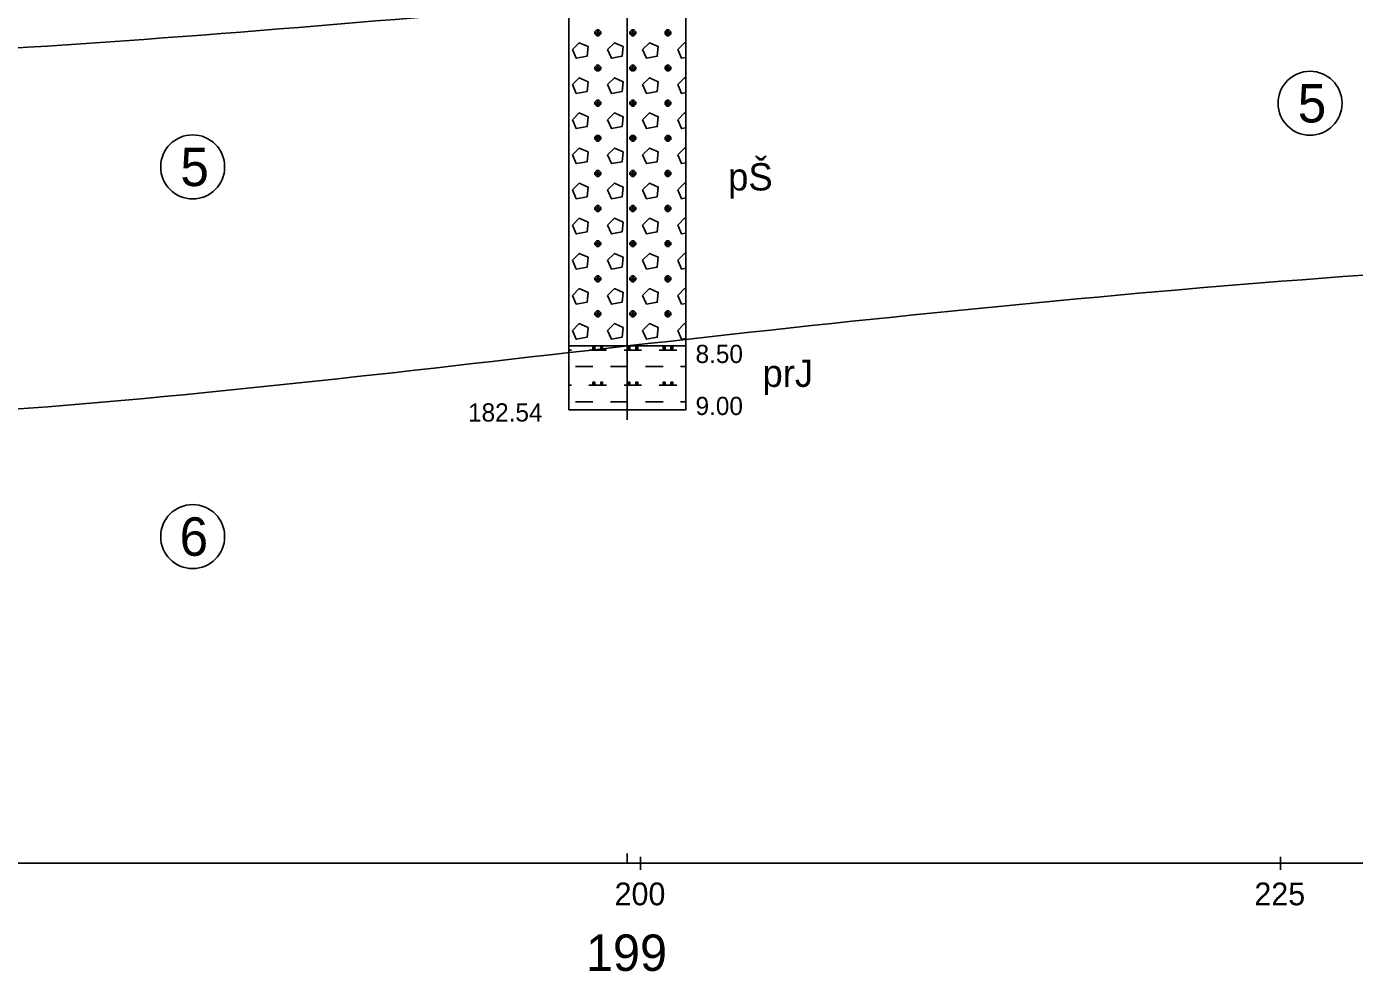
# Model space of a CAD drawing. Extents: x 3042 to 4120, y 576 to 2694.
# Drawn here: x 3431.1 to 3483, y 1547.6 to 1584.5 of the extents above; entities that cross this region are included whole.
import ezdxf

# ---------------------------------------------------------------- set-up
doc = ezdxf.new("R2010")
doc.units = 0
for name, color, linetype in [('14', 7, 'Continuous'), ('17', 7, 'Continuous'), ('18', 7, 'Continuous'), ('51', 7, 'Continuous'), ('52', 7, 'Continuous'), ('53', 7, 'Continuous'), ('56', 7, 'Continuous'), ('7', 7, 'Continuous'), ('rozhraní', 7, 'Continuous')]:
    doc.layers.add(name, color=color, linetype=linetype)

msp = doc.modelspace()

# ---------------------------------------------------------------- linework, layer by layer
at = {"layer": '18'}
for p, q in [((3454.612, 1569.538), (3454.612, 1614.538)), ((3454.612, 1569.919), (3454.612, 1569.157)), ((3454.231, 1569.538), (3454.993, 1569.538)), ((3454.612, 1552.219), (3454.612, 1551.838))]:
    msp.add_line(p, q, dxfattribs=at)
at = {"layer": '51'}
for p, q in [((3453.457, 1584.149), (3453.457, 1584.377)), ((3454.829, 1584.149), (3454.829, 1584.377)), ((3456.2, 1584.149), (3456.2, 1584.377)), ((3453.457, 1582.777), (3453.457, 1583.006)), ((3454.829, 1582.777), (3454.829, 1583.006)), ((3456.2, 1582.777), (3456.2, 1583.006)), ((3453.457, 1581.405), (3453.457, 1581.634)), ((3454.829, 1581.405), (3454.829, 1581.634)), ((3456.2, 1581.405), (3456.2, 1581.634)), ((3453.457, 1580.034), (3453.457, 1580.262)), ((3454.829, 1580.034), (3454.829, 1580.262)), ((3456.2, 1580.034), (3456.2, 1580.262)), ((3453.457, 1578.662), (3453.457, 1578.891)), ((3454.829, 1578.662), (3454.829, 1578.891)), ((3456.2, 1578.662), (3456.2, 1578.891)), ((3453.457, 1577.291), (3453.457, 1577.519)), ((3454.829, 1577.291), (3454.829, 1577.519)), ((3456.2, 1577.291), (3456.2, 1577.519)), ((3453.457, 1575.919), (3453.457, 1576.148)), ((3454.829, 1575.919), (3454.829, 1576.148)), ((3456.2, 1575.919), (3456.2, 1576.148)), ((3453.457, 1574.547), (3453.457, 1574.776)), ((3454.829, 1574.547), (3454.829, 1574.776)), ((3456.2, 1574.547), (3456.2, 1574.776)), ((3453.457, 1573.176), (3453.457, 1573.404)), ((3454.829, 1573.176), (3454.829, 1573.404)), ((3456.2, 1573.176), (3456.2, 1573.404)), ((3452.326, 1571.88), (3452.429, 1571.88)), ((3453.114, 1571.88), (3453.8, 1571.88)), ((3454.486, 1571.88), (3455.172, 1571.88)), ((3455.858, 1571.88), (3456.543, 1571.88)), ((3452.581, 1571.233), (3453.267, 1571.233)), ((3453.953, 1571.233), (3454.638, 1571.233)), ((3455.324, 1571.233), (3456.01, 1571.233)), ((3456.696, 1571.233), (3456.898, 1571.233)), ((3452.326, 1570.509), (3452.429, 1570.509)), ((3453.114, 1570.509), (3453.8, 1570.509)), ((3454.486, 1570.509), (3455.172, 1570.509)), ((3455.858, 1570.509), (3456.543, 1570.509)), ((3452.581, 1569.861), (3453.267, 1569.861)), ((3453.953, 1569.861), (3454.638, 1569.861)), ((3455.324, 1569.861), (3456.01, 1569.861)), ((3456.696, 1569.861), (3456.898, 1569.861))]:
    msp.add_line(p, q, dxfattribs=at)
for points in [[(3452.326, 1572.038), (3456.898, 1572.038), (3456.898, 1585.538), (3452.326, 1585.538)], [(3452.326, 1569.538), (3456.898, 1569.538), (3456.898, 1572.038), (3452.326, 1572.038)]]:
    msp.add_lwpolyline(points, close=True, dxfattribs=at)
for points in [[(3453.419, 1584.377), (3453.343, 1584.301), (3453.343, 1584.225), (3453.419, 1584.149), (3453.495, 1584.149), (3453.572, 1584.225), (3453.572, 1584.301), (3453.495, 1584.377), (3453.419, 1584.377), (3453.572, 1584.225), (3453.343, 1584.225), (3453.495, 1584.377)], [(3454.791, 1584.377), (3454.715, 1584.301), (3454.715, 1584.225), (3454.791, 1584.149), (3454.867, 1584.149), (3454.943, 1584.225), (3454.943, 1584.301), (3454.867, 1584.377), (3454.791, 1584.377), (3454.943, 1584.225), (3454.715, 1584.225), (3454.867, 1584.377)], [(3456.162, 1584.377), (3456.086, 1584.301), (3456.086, 1584.225), (3456.162, 1584.149), (3456.239, 1584.149), (3456.315, 1584.225), (3456.315, 1584.301), (3456.239, 1584.377), (3456.162, 1584.377), (3456.315, 1584.225), (3456.086, 1584.225), (3456.239, 1584.377)], [(3452.467, 1583.615), (3452.619, 1583.272), (3453.038, 1583.349), (3453.076, 1583.73), (3452.733, 1583.882), (3452.467, 1583.615)], [(3453.838, 1583.615), (3453.991, 1583.272), (3454.41, 1583.349), (3454.448, 1583.73), (3454.105, 1583.882), (3453.838, 1583.615)], [(3455.21, 1583.615), (3455.362, 1583.272), (3455.781, 1583.349), (3455.819, 1583.73), (3455.477, 1583.882), (3455.21, 1583.615)], [(3456.898, 1583.86), (3456.848, 1583.882), (3456.581, 1583.615)], [(3456.581, 1583.615), (3456.734, 1583.272), (3456.898, 1583.302)], [(3453.419, 1583.006), (3453.343, 1582.929), (3453.343, 1582.853), (3453.419, 1582.777), (3453.495, 1582.777), (3453.572, 1582.853), (3453.572, 1582.929), (3453.495, 1583.006), (3453.419, 1583.006), (3453.572, 1582.853), (3453.343, 1582.853), (3453.495, 1583.006)], [(3454.791, 1583.006), (3454.715, 1582.929), (3454.715, 1582.853), (3454.791, 1582.777), (3454.867, 1582.777), (3454.943, 1582.853), (3454.943, 1582.929), (3454.867, 1583.006), (3454.791, 1583.006), (3454.943, 1582.853), (3454.715, 1582.853), (3454.867, 1583.006)], [(3456.162, 1583.006), (3456.086, 1582.929), (3456.086, 1582.853), (3456.162, 1582.777), (3456.239, 1582.777), (3456.315, 1582.853), (3456.315, 1582.929), (3456.239, 1583.006), (3456.162, 1583.006), (3456.315, 1582.853), (3456.086, 1582.853), (3456.239, 1583.006)], [(3452.467, 1582.244), (3452.619, 1581.901), (3453.038, 1581.977), (3453.076, 1582.358), (3452.733, 1582.51), (3452.467, 1582.244)], [(3453.838, 1582.244), (3453.991, 1581.901), (3454.41, 1581.977), (3454.448, 1582.358), (3454.105, 1582.51), (3453.838, 1582.244)], [(3455.21, 1582.244), (3455.362, 1581.901), (3455.781, 1581.977), (3455.819, 1582.358), (3455.477, 1582.51), (3455.21, 1582.244)], [(3456.898, 1582.488), (3456.848, 1582.51), (3456.581, 1582.244)], [(3456.581, 1582.244), (3456.734, 1581.901), (3456.898, 1581.931)], [(3453.419, 1581.634), (3453.343, 1581.558), (3453.343, 1581.482), (3453.419, 1581.405), (3453.495, 1581.405), (3453.572, 1581.482), (3453.572, 1581.558), (3453.495, 1581.634), (3453.419, 1581.634), (3453.572, 1581.482), (3453.343, 1581.482), (3453.495, 1581.634)], [(3454.791, 1581.634), (3454.715, 1581.558), (3454.715, 1581.482), (3454.791, 1581.405), (3454.867, 1581.405), (3454.943, 1581.482), (3454.943, 1581.558), (3454.867, 1581.634), (3454.791, 1581.634), (3454.943, 1581.482), (3454.715, 1581.482), (3454.867, 1581.634)], [(3456.162, 1581.634), (3456.086, 1581.558), (3456.086, 1581.482), (3456.162, 1581.405), (3456.239, 1581.405), (3456.315, 1581.482), (3456.315, 1581.558), (3456.239, 1581.634), (3456.162, 1581.634), (3456.315, 1581.482), (3456.086, 1581.482), (3456.239, 1581.634)], [(3452.467, 1580.872), (3452.619, 1580.529), (3453.038, 1580.605), (3453.076, 1580.986), (3452.733, 1581.139), (3452.467, 1580.872)], [(3453.838, 1580.872), (3453.991, 1580.529), (3454.41, 1580.605), (3454.448, 1580.986), (3454.105, 1581.139), (3453.838, 1580.872)], [(3455.21, 1580.872), (3455.362, 1580.529), (3455.781, 1580.605), (3455.819, 1580.986), (3455.477, 1581.139), (3455.21, 1580.872)], [(3456.898, 1581.117), (3456.848, 1581.139), (3456.581, 1580.872)], [(3456.581, 1580.872), (3456.734, 1580.529), (3456.898, 1580.559)], [(3453.419, 1580.262), (3453.343, 1580.186), (3453.343, 1580.11), (3453.419, 1580.034), (3453.495, 1580.034), (3453.572, 1580.11), (3453.572, 1580.186), (3453.495, 1580.262), (3453.419, 1580.262), (3453.572, 1580.11), (3453.343, 1580.11), (3453.495, 1580.262)], [(3454.791, 1580.262), (3454.715, 1580.186), (3454.715, 1580.11), (3454.791, 1580.034), (3454.867, 1580.034), (3454.943, 1580.11), (3454.943, 1580.186), (3454.867, 1580.262), (3454.791, 1580.262), (3454.943, 1580.11), (3454.715, 1580.11), (3454.867, 1580.262)], [(3456.162, 1580.262), (3456.086, 1580.186), (3456.086, 1580.11), (3456.162, 1580.034), (3456.239, 1580.034), (3456.315, 1580.11), (3456.315, 1580.186), (3456.239, 1580.262), (3456.162, 1580.262), (3456.315, 1580.11), (3456.086, 1580.11), (3456.239, 1580.262)], [(3452.467, 1579.5), (3452.619, 1579.158), (3453.038, 1579.234), (3453.076, 1579.615), (3452.733, 1579.767), (3452.467, 1579.5)], [(3453.838, 1579.5), (3453.991, 1579.158), (3454.41, 1579.234), (3454.448, 1579.615), (3454.105, 1579.767), (3453.838, 1579.5)], [(3455.21, 1579.5), (3455.362, 1579.158), (3455.781, 1579.234), (3455.819, 1579.615), (3455.477, 1579.767), (3455.21, 1579.5)], [(3456.898, 1579.745), (3456.848, 1579.767), (3456.581, 1579.5)], [(3456.581, 1579.5), (3456.734, 1579.158), (3456.898, 1579.187)], [(3453.419, 1578.891), (3453.343, 1578.815), (3453.343, 1578.738), (3453.419, 1578.662), (3453.495, 1578.662), (3453.572, 1578.738), (3453.572, 1578.815), (3453.495, 1578.891), (3453.419, 1578.891), (3453.572, 1578.738), (3453.343, 1578.738), (3453.495, 1578.891)], [(3454.791, 1578.891), (3454.715, 1578.815), (3454.715, 1578.738), (3454.791, 1578.662), (3454.867, 1578.662), (3454.943, 1578.738), (3454.943, 1578.815), (3454.867, 1578.891), (3454.791, 1578.891), (3454.943, 1578.738), (3454.715, 1578.738), (3454.867, 1578.891)], [(3456.162, 1578.891), (3456.086, 1578.815), (3456.086, 1578.738), (3456.162, 1578.662), (3456.239, 1578.662), (3456.315, 1578.738), (3456.315, 1578.815), (3456.239, 1578.891), (3456.162, 1578.891), (3456.315, 1578.738), (3456.086, 1578.738), (3456.239, 1578.891)], [(3452.467, 1578.129), (3452.619, 1577.786), (3453.038, 1577.862), (3453.076, 1578.243), (3452.733, 1578.396), (3452.467, 1578.129)], [(3453.838, 1578.129), (3453.991, 1577.786), (3454.41, 1577.862), (3454.448, 1578.243), (3454.105, 1578.396), (3453.838, 1578.129)], [(3455.21, 1578.129), (3455.362, 1577.786), (3455.781, 1577.862), (3455.819, 1578.243), (3455.477, 1578.396), (3455.21, 1578.129)], [(3456.898, 1578.374), (3456.848, 1578.396), (3456.581, 1578.129)], [(3456.581, 1578.129), (3456.734, 1577.786), (3456.898, 1577.816)], [(3453.419, 1577.519), (3453.343, 1577.443), (3453.343, 1577.367), (3453.419, 1577.291), (3453.495, 1577.291), (3453.572, 1577.367), (3453.572, 1577.443), (3453.495, 1577.519), (3453.419, 1577.519), (3453.572, 1577.367), (3453.343, 1577.367), (3453.495, 1577.519)], [(3454.791, 1577.519), (3454.715, 1577.443), (3454.715, 1577.367), (3454.791, 1577.291), (3454.867, 1577.291), (3454.943, 1577.367), (3454.943, 1577.443), (3454.867, 1577.519), (3454.791, 1577.519), (3454.943, 1577.367), (3454.715, 1577.367), (3454.867, 1577.519)], [(3456.162, 1577.519), (3456.086, 1577.443), (3456.086, 1577.367), (3456.162, 1577.291), (3456.239, 1577.291), (3456.315, 1577.367), (3456.315, 1577.443), (3456.239, 1577.519), (3456.162, 1577.519), (3456.315, 1577.367), (3456.086, 1577.367), (3456.239, 1577.519)], [(3452.467, 1576.757), (3452.619, 1576.414), (3453.038, 1576.491), (3453.076, 1576.872), (3452.733, 1577.024), (3452.467, 1576.757)], [(3453.838, 1576.757), (3453.991, 1576.414), (3454.41, 1576.491), (3454.448, 1576.872), (3454.105, 1577.024), (3453.838, 1576.757)], [(3455.21, 1576.757), (3455.362, 1576.414), (3455.781, 1576.491), (3455.819, 1576.872), (3455.477, 1577.024), (3455.21, 1576.757)], [(3456.898, 1577.002), (3456.848, 1577.024), (3456.581, 1576.757)], [(3456.581, 1576.757), (3456.734, 1576.414), (3456.898, 1576.444)], [(3453.419, 1576.148), (3453.343, 1576.071), (3453.343, 1575.995), (3453.419, 1575.919), (3453.495, 1575.919), (3453.572, 1575.995), (3453.572, 1576.071), (3453.495, 1576.148), (3453.419, 1576.148), (3453.572, 1575.995), (3453.343, 1575.995), (3453.495, 1576.148)], [(3454.791, 1576.148), (3454.715, 1576.071), (3454.715, 1575.995), (3454.791, 1575.919), (3454.867, 1575.919), (3454.943, 1575.995), (3454.943, 1576.071), (3454.867, 1576.148), (3454.791, 1576.148), (3454.943, 1575.995), (3454.715, 1575.995), (3454.867, 1576.148)], [(3456.162, 1576.148), (3456.086, 1576.071), (3456.086, 1575.995), (3456.162, 1575.919), (3456.239, 1575.919), (3456.315, 1575.995), (3456.315, 1576.071), (3456.239, 1576.148), (3456.162, 1576.148), (3456.315, 1575.995), (3456.086, 1575.995), (3456.239, 1576.148)], [(3452.467, 1575.386), (3452.619, 1575.043), (3453.038, 1575.119), (3453.076, 1575.5), (3452.733, 1575.652), (3452.467, 1575.386)], [(3453.838, 1575.386), (3453.991, 1575.043), (3454.41, 1575.119), (3454.448, 1575.5), (3454.105, 1575.652), (3453.838, 1575.386)], [(3455.21, 1575.386), (3455.362, 1575.043), (3455.781, 1575.119), (3455.819, 1575.5), (3455.477, 1575.652), (3455.21, 1575.386)], [(3456.898, 1575.63), (3456.848, 1575.652), (3456.581, 1575.386)], [(3456.581, 1575.386), (3456.734, 1575.043), (3456.898, 1575.073)], [(3453.419, 1574.776), (3453.343, 1574.7), (3453.343, 1574.624), (3453.419, 1574.547), (3453.495, 1574.547), (3453.572, 1574.624), (3453.572, 1574.7), (3453.495, 1574.776), (3453.419, 1574.776), (3453.572, 1574.624), (3453.343, 1574.624), (3453.495, 1574.776)], [(3454.791, 1574.776), (3454.715, 1574.7), (3454.715, 1574.624), (3454.791, 1574.547), (3454.867, 1574.547), (3454.943, 1574.624), (3454.943, 1574.7), (3454.867, 1574.776), (3454.791, 1574.776), (3454.943, 1574.624), (3454.715, 1574.624), (3454.867, 1574.776)], [(3456.162, 1574.776), (3456.086, 1574.7), (3456.086, 1574.624), (3456.162, 1574.547), (3456.239, 1574.547), (3456.315, 1574.624), (3456.315, 1574.7), (3456.239, 1574.776), (3456.162, 1574.776), (3456.315, 1574.624), (3456.086, 1574.624), (3456.239, 1574.776)], [(3452.467, 1574.014), (3452.619, 1573.671), (3453.038, 1573.747), (3453.076, 1574.128), (3452.733, 1574.281), (3452.467, 1574.014)], [(3453.838, 1574.014), (3453.991, 1573.671), (3454.41, 1573.747), (3454.448, 1574.128), (3454.105, 1574.281), (3453.838, 1574.014)], [(3455.21, 1574.014), (3455.362, 1573.671), (3455.781, 1573.747), (3455.819, 1574.128), (3455.477, 1574.281), (3455.21, 1574.014)], [(3456.898, 1574.259), (3456.848, 1574.281), (3456.581, 1574.014)], [(3456.581, 1574.014), (3456.734, 1573.671), (3456.898, 1573.701)], [(3453.419, 1573.404), (3453.343, 1573.328), (3453.343, 1573.252), (3453.419, 1573.176), (3453.495, 1573.176), (3453.572, 1573.252), (3453.572, 1573.328), (3453.495, 1573.404), (3453.419, 1573.404), (3453.572, 1573.252), (3453.343, 1573.252), (3453.495, 1573.404)], [(3454.791, 1573.404), (3454.715, 1573.328), (3454.715, 1573.252), (3454.791, 1573.176), (3454.867, 1573.176), (3454.943, 1573.252), (3454.943, 1573.328), (3454.867, 1573.404), (3454.791, 1573.404), (3454.943, 1573.252), (3454.715, 1573.252), (3454.867, 1573.404)], [(3456.162, 1573.404), (3456.086, 1573.328), (3456.086, 1573.252), (3456.162, 1573.176), (3456.239, 1573.176), (3456.315, 1573.252), (3456.315, 1573.328), (3456.239, 1573.404), (3456.162, 1573.404), (3456.315, 1573.252), (3456.086, 1573.252), (3456.239, 1573.404)], [(3452.467, 1572.642), (3452.619, 1572.3), (3453.038, 1572.376), (3453.076, 1572.757), (3452.733, 1572.909), (3452.467, 1572.642)], [(3453.838, 1572.642), (3453.991, 1572.3), (3454.41, 1572.376), (3454.448, 1572.757), (3454.105, 1572.909), (3453.838, 1572.642)], [(3455.21, 1572.642), (3455.362, 1572.3), (3455.781, 1572.376), (3455.819, 1572.757), (3455.477, 1572.909), (3455.21, 1572.642)], [(3456.898, 1572.887), (3456.848, 1572.909), (3456.581, 1572.642)], [(3456.581, 1572.642), (3456.734, 1572.3), (3456.898, 1572.329)], [(3453.267, 1571.995), (3453.267, 1571.919), (3453.343, 1571.919), (3453.343, 1571.995), (3453.267, 1571.995), (3453.343, 1571.919)], [(3453.572, 1571.995), (3453.572, 1571.919), (3453.648, 1571.919), (3453.648, 1571.995), (3453.572, 1571.995), (3453.648, 1571.919)], [(3454.638, 1571.995), (3454.638, 1571.919), (3454.715, 1571.919), (3454.715, 1571.995), (3454.638, 1571.995), (3454.715, 1571.919)], [(3454.943, 1571.995), (3454.943, 1571.919), (3455.019, 1571.919), (3455.019, 1571.995), (3454.943, 1571.995), (3455.019, 1571.919)], [(3456.01, 1571.995), (3456.01, 1571.919), (3456.086, 1571.919), (3456.086, 1571.995), (3456.01, 1571.995), (3456.086, 1571.919)], [(3456.315, 1571.995), (3456.315, 1571.919), (3456.391, 1571.919), (3456.391, 1571.995), (3456.315, 1571.995), (3456.391, 1571.919)], [(3453.267, 1570.623), (3453.267, 1570.547), (3453.343, 1570.547), (3453.343, 1570.623), (3453.267, 1570.623), (3453.343, 1570.547)], [(3453.572, 1570.623), (3453.572, 1570.547), (3453.648, 1570.547), (3453.648, 1570.623), (3453.572, 1570.623), (3453.648, 1570.547)], [(3454.638, 1570.623), (3454.638, 1570.547), (3454.715, 1570.547), (3454.715, 1570.623), (3454.638, 1570.623), (3454.715, 1570.547)], [(3454.943, 1570.623), (3454.943, 1570.547), (3455.019, 1570.547), (3455.019, 1570.623), (3454.943, 1570.623), (3455.019, 1570.547)], [(3456.01, 1570.623), (3456.01, 1570.547), (3456.086, 1570.547), (3456.086, 1570.623), (3456.01, 1570.623), (3456.086, 1570.547)], [(3456.315, 1570.623), (3456.315, 1570.547), (3456.391, 1570.547), (3456.391, 1570.623), (3456.315, 1570.623), (3456.391, 1570.547)]]:
    msp.add_lwpolyline(points, dxfattribs=at)
at = {"layer": '53'}
for p, q in [((3452.326, 1614.538), (3452.326, 1569.538)), ((3456.898, 1614.538), (3456.898, 1569.538)), ((3452.326, 1572.038), (3456.898, 1572.038)), ((3452.326, 1569.538), (3456.898, 1569.538))]:
    msp.add_line(p, q, dxfattribs=at)
at = {"layer": '56'}
for p, q in [((3454.612, 1572.419), (3454.612, 1571.657)), ((3454.231, 1572.038), (3454.993, 1572.038)), ((3454.612, 1569.919), (3454.612, 1569.157)), ((3454.231, 1569.538), (3454.993, 1569.538))]:
    msp.add_line(p, q, dxfattribs=at)
at = {"layer": '7'}
for p, q in [((3455.132, 1551.584), (3455.132, 1552.092)), ((3480.132, 1551.584), (3480.132, 1552.092)), ((3255.132, 1551.838), (3515.772, 1551.838))]:
    msp.add_line(p, q, dxfattribs=at)
at = {"layer": 'rozhraní'}
for centre in [(3481.289, 1581.516), (3437.628, 1579.031), (3437.628, 1564.594)]:
    msp.add_circle(centre, 1.25, dxfattribs=at)
for points in [[(3388.049, 1585.144), (3406.282, 1583.388), (3454.612, 1585.538), (3505.772, 1587.788), (3517.156, 1587.788)], [(3259.44, 1578.878), (3265.132, 1578.438), (3304.222, 1572.038), (3343.272, 1565.888), (3376.602, 1571.588), (3406.282, 1569.388), (3454.612, 1572.038), (3505.772, 1575.788), (3516.375, 1575.788)]]:
    msp.add_spline(points, degree=3, dxfattribs=at)

# ---------------------------------------------------------------- texts
at = {"layer": '14'}
msp.add_text('199', height=1.4224, dxfattribs=at).set_placement((3452.992, 1547.632))
at = {"layer": '17'}
msp.add_text('182.54', height=0.7112, dxfattribs=at).set_placement((3448.389, 1569.086))
at = {"layer": '52'}
for s, height, p in [('pŠ', 1.0668, (3458.549, 1578.11)), ('8.50', 0.7112, (3457.279, 1571.372)), ('prJ', 1.0668, (3459.892, 1570.439)), ('9.00', 0.7112, (3457.279, 1569.34))]:
    msp.add_text(s, height=height, dxfattribs=at).set_placement(p)
at = {"layer": '7'}
for s, p in [('200', (3454.116, 1550.194)), ('225', (3479.116, 1550.194))]:
    msp.add_text(s, height=0.889, dxfattribs=at).set_placement(p)
at = {"layer": 'rozhraní'}
for s, p in [('5', (3480.808, 1580.766)), ('5', (3437.147, 1578.281)), ('6', (3437.117, 1563.844))]:
    msp.add_text(s, height=1.5, dxfattribs=at).set_placement(p)

doc.saveas('drawing.dxf')
